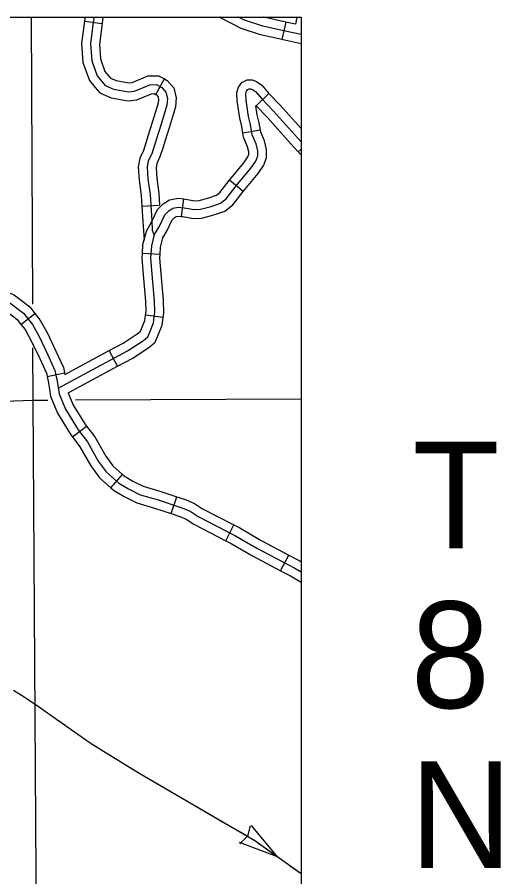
# Model space of a CAD drawing. Extents: x 1374139 to 1377472, y 1168351 to 1170484.
# Drawn here: x 1376549.4 to 1376631.1, y 1169434.3 to 1169579.4 of the extents above; entities that cross this region are included whole.
import ezdxf

# ---------------------------------------------------------------- set-up
doc = ezdxf.new("R2010")
doc.units = 0
doc.layers.add('26', color=7, linetype='Continuous')
doc.layers.add('Default', color=7, linetype='Continuous')

msp = doc.modelspace()

# ---------------------------------------------------------------- linework, layer by layer
at = {"layer": '26'}
msp.add_lwpolyline([(1375090, 1169579.43), (1376597.43, 1169579.43), (1376597.43, 1168653.79), (1375090, 1168653.79)], close=True, dxfattribs=at)
at = {"layer": 'Default'}
for p, q in [((1376560.8, 1169578.75), (1376563.78, 1169578.38)), ((1376594.81, 1169578.6), (1376594.17, 1169575.67)), ((1376572.86, 1169566.38), (1376574.31, 1169569)), ((1376589.81, 1169564.44), (1376591.95, 1169566.54)), ((1376590.53, 1169560.37), (1376587.57, 1169559.86)), ((1376596.93, 1169556.71), (1376597.43, 1169557.16)), ((1376587.6, 1169549.99), (1376585.3, 1169551.91)), ((1376570.52, 1169547.51), (1376573.51, 1169547.69)), ((1376577.22, 1169545.77), (1376577.6, 1169548.75)), ((1376573.59, 1169539.36), (1376570.6, 1169539.54)), ((1376550.09, 1169527.54), (1376552.44, 1169529.41)), ((1376574.11, 1169528.72), (1376571.14, 1169529.13)), ((1376566.4, 1169520.48), (1376564.98, 1169523.12)), ((1376554.5, 1169518.76), (1376557.43, 1169519.39)), ((1376558.77, 1169508.57), (1376561.17, 1169510.37)), ((1376565.26, 1169499.96), (1376567.26, 1169502.2)), ((1376575.44, 1169495.6), (1376576.4, 1169498.44)), ((1376584.67, 1169491.02), (1376586.05, 1169493.68)), ((1376593.92, 1169485.95), (1376595.32, 1169488.6)), ((1376593.43, 1169437.64), (1376589.05, 1169442.93)), ((1376588.83, 1169442.87), (1376588.35, 1169441.11)), ((1376593.43, 1169437.64), (1376586.99, 1169440.03)), ((1376587.04, 1169439.8), (1376588.33, 1169441.09))]:
    msp.add_line(p, q, dxfattribs=at)
for points in [[(1376551.83, 1169579.43), (1376552.01, 1169530.94)], [(1376560.91, 1169579.43), (1376560.81, 1169578.82), (1376560.8, 1169578.75)], [(1376562.43, 1169579.43), (1376562.3, 1169578.61), (1376561.83, 1169574.93), (1376562.03, 1169572.08), (1376562.96, 1169569.5), (1376564.32, 1169567.87), (1376565.74, 1169567.28), (1376568.26, 1169566.81), (1376569.25, 1169566.94), (1376571.84, 1169568), (1376572.96, 1169568.04), (1376573.86, 1169567.54), (1376574.55, 1169566.78), (1376574.82, 1169565.68), (1376574.72, 1169564.59), (1376573.76, 1169561.38), (1376572.96, 1169558.89), (1376572.17, 1169556.37), (1376571.6, 1169555.18), (1376571.41, 1169554.09), (1376571.54, 1169552.06), (1376571.9, 1169549.48), (1376572.17, 1169545.04), (1376572.27, 1169543.45), (1376572.58, 1169542.57)], [(1376563.94, 1169579.43), (1376563.78, 1169578.4), (1376563.78, 1169578.38)], [(1376583.89, 1169579.27), (1376583.59, 1169579.43)], [(1376597.43, 1169576.48), (1376594.72, 1169577.08), (1376590.97, 1169577.91), (1376587.87, 1169578.91), (1376586.86, 1169579.43)], [(1376594.81, 1169578.6), (1376591.36, 1169579.35), (1376591.13, 1169579.43)], [(1376596.69, 1169579.43), (1376596.68, 1169579.36), (1376596.48, 1169578.23)], [(1376560.8, 1169578.75), (1376560.33, 1169574.97), (1376560.55, 1169571.77), (1376561.64, 1169568.74), (1376562.64, 1169567.54)], [(1376563.78, 1169578.38), (1376563.34, 1169574.89), (1376563.51, 1169572.39), (1376564.28, 1169570.25), (1376564.94, 1169569.46)], [(1376594.17, 1169575.67), (1376590.57, 1169576.46), (1376587.29, 1169577.52), (1376583.89, 1169579.27)], [(1376596.48, 1169578.23), (1376595.05, 1169578.55), (1376594.81, 1169578.6)], [(1376597.43, 1169574.94), (1376594.4, 1169575.62), (1376594.17, 1169575.67)], [(1376564.94, 1169569.46), (1376565.23, 1169569.11), (1376566.17, 1169568.72), (1376568.3, 1169568.33), (1376568.86, 1169568.4), (1376571.52, 1169569.5), (1376573.33, 1169569.55), (1376574.31, 1169569)], [(1376574.31, 1169569), (1376574.8, 1169568.73), (1376575.92, 1169567.5), (1376576.33, 1169565.8), (1376576.2, 1169564.31), (1376575.19, 1169560.93), (1376574.39, 1169558.44), (1376574.08, 1169557.46)], [(1376587.57, 1169559.86), (1376587.38, 1169560.99), (1376587.04, 1169562.38), (1376586.61, 1169565.29), (1376586.56, 1169566.71), (1376586.82, 1169567.6), (1376587.39, 1169568.4), (1376588.29, 1169568.85), (1376589.13, 1169568.85), (1376589.89, 1169568.56), (1376590.75, 1169567.97), (1376591.92, 1169566.57), (1376591.95, 1169566.54)], [(1376556.38, 1169516.8), (1376568.1, 1169523.1), (1376570.8, 1169524.84), (1376571.51, 1169525.47), (1376571.84, 1169526.22), (1376572.47, 1169527.8), (1376572.72, 1169529.59), (1376572.67, 1169531.54), (1376572.26, 1169536.03), (1376572.05, 1169538.74), (1376572.17, 1169540.82), (1376572.67, 1169542.74), (1376573.46, 1169544.11), (1376574.38, 1169546.07), (1376575.04, 1169546.73), (1376575.75, 1169547.19), (1376576.66, 1169547.36), (1376577.66, 1169547.23), (1376579.33, 1169546.94), (1376580.41, 1169546.98), (1376582.24, 1169547.48), (1376583.82, 1169548.02), (1376584.77, 1169548.77), (1376586.43, 1169550.93), (1376588.93, 1169553.93), (1376589.76, 1169555.13), (1376590.09, 1169556.01), (1376590.09, 1169556.88), (1376589.8, 1169558.05), (1376589.14, 1169559.58), (1376588.85, 1169561.29), (1376588.51, 1169562.66), (1376588.11, 1169565.43), (1376588.06, 1169566.51), (1376588.19, 1169566.93), (1376588.4, 1169567.22), (1376588.65, 1169567.35), (1376588.85, 1169567.35), (1376589.19, 1169567.22), (1376589.73, 1169566.85), (1376590.81, 1169565.56), (1376592.76, 1169563.56), (1376596.79, 1169559.07), (1376597.43, 1169558.38)], [(1376562.64, 1169567.54), (1376563.4, 1169566.63), (1376565.31, 1169565.83), (1376568.22, 1169565.29), (1376569.64, 1169565.48), (1376572.15, 1169566.51), (1376572.59, 1169566.53), (1376572.86, 1169566.38)], [(1376572.86, 1169566.38), (1376572.91, 1169566.35), (1376573.19, 1169566.05), (1376573.3, 1169565.57), (1376573.24, 1169564.88), (1376572.32, 1169561.82), (1376571.53, 1169559.35), (1376571.22, 1169558.36)], [(1376591.95, 1169566.54), (1376593.86, 1169564.59), (1376597.43, 1169560.61)], [(1376590.53, 1169560.37), (1376590.32, 1169561.59), (1376589.99, 1169562.95), (1376589.76, 1169564.48), (1376589.81, 1169564.44)], [(1376589.81, 1169564.44), (1376591.67, 1169562.54), (1376595.68, 1169558.06), (1376596.93, 1169556.71)], [(1376585.3, 1169551.91), (1376587.73, 1169554.84), (1376588.42, 1169555.84), (1376588.59, 1169556.28), (1376588.59, 1169556.7), (1376588.38, 1169557.56), (1376587.69, 1169559.15), (1376587.57, 1169559.86)], [(1376587.6, 1169549.99), (1376590.13, 1169553.02), (1376591.1, 1169554.43), (1376591.59, 1169555.73), (1376591.59, 1169557.07), (1376591.23, 1169558.53), (1376590.59, 1169560.01), (1376590.53, 1169560.37)], [(1376571.22, 1169558.36), (1376570.77, 1169556.92), (1376570.16, 1169555.64), (1376569.9, 1169554.17), (1376570.05, 1169551.91), (1376570.41, 1169549.33), (1376570.52, 1169547.51)], [(1376574.08, 1169557.46), (1376573.57, 1169555.82), (1376573.05, 1169554.72), (1376572.91, 1169554), (1376573.03, 1169552.22), (1376573.4, 1169549.63), (1376573.51, 1169547.75)], [(1376596.93, 1169556.71), (1376597.43, 1169556.17)], [(1376577.6, 1169548.75), (1376577.89, 1169548.71), (1376579.43, 1169548.44), (1376580.18, 1169548.47), (1376581.8, 1169548.91), (1376583.09, 1169549.36), (1376583.7, 1169549.83), (1376585.26, 1169551.87), (1376585.3, 1169551.91)], [(1376570.6, 1169539.54), (1376570.69, 1169541.06), (1376571.27, 1169543.31), (1376572.13, 1169544.8), (1376573.13, 1169546.94), (1376574.09, 1169547.9), (1376575.19, 1169548.61), (1376576.62, 1169548.87), (1376577.6, 1169548.75)], [(1376577.22, 1169545.77), (1376577.44, 1169545.75), (1376579.22, 1169545.43), (1376580.64, 1169545.49), (1376582.68, 1169546.05), (1376584.54, 1169546.68), (1376585.85, 1169547.71), (1376587.61, 1169550), (1376587.61, 1169549.99)], [(1376570.52, 1169547.51), (1376570.67, 1169544.95), (1376570.87, 1169541.76)], [(1376573.59, 1169539.36), (1376573.66, 1169540.59), (1376574.07, 1169542.16), (1376574.8, 1169543.42), (1376575.63, 1169545.19), (1376575.99, 1169545.56), (1376576.31, 1169545.77), (1376576.71, 1169545.84), (1376577.22, 1169545.77)], [(1376571.14, 1169529.13), (1376571.21, 1169529.67), (1376571.18, 1169531.46), (1376570.76, 1169535.91), (1376570.55, 1169538.72), (1376570.6, 1169539.54)], [(1376574.11, 1169528.72), (1376574.22, 1169529.5), (1376574.17, 1169531.63), (1376573.75, 1169536.16), (1376573.55, 1169538.75), (1376573.59, 1169539.36)], [(1376543.12, 1169535.48), (1376544.73, 1169534.75), (1376546.58, 1169533.91), (1376547.82, 1169533.07), (1376549.01, 1169532.5), (1376551.56, 1169530.51), (1376552.44, 1169529.41)], [(1376541.87, 1169532.75), (1376543.5, 1169532.02), (1376545.11, 1169531.29), (1376546.32, 1169530.46), (1376547.42, 1169529.93), (1376549.44, 1169528.36), (1376550.09, 1169527.54)], [(1376548.21, 1169531.21), (1376550.5, 1169529.44), (1376552.04, 1169527.51), (1376553.22, 1169525.37), (1376554.64, 1169522.41), (1376555.82, 1169519.77), (1376556.21, 1169517.95), (1376556.53, 1169515.82), (1376557.59, 1169513.22), (1376559.76, 1169509.75), (1376561.3, 1169507.7), (1376563.15, 1169504.47), (1376564.49, 1169502.65), (1376566.62, 1169500.76), (1376568.23, 1169499.78), (1376570.2, 1169498.79), (1376573.12, 1169497.96), (1376577.45, 1169496.5), (1376578.68, 1169495.99), (1376580.02, 1169495.12), (1376586.32, 1169491.85), (1376589.91, 1169489.76), (1376596.33, 1169486.37), (1376597.43, 1169485.74)], [(1376552.44, 1169529.41), (1376553.29, 1169528.34), (1376554.55, 1169526.05), (1376556, 1169523.04), (1376557.25, 1169520.24), (1376557.5, 1169519.11)], [(1376564.98, 1169523.12), (1376567.34, 1169524.39), (1376569.89, 1169526.04), (1376570.27, 1169526.38), (1376570.46, 1169526.8), (1376571.01, 1169528.18), (1376571.14, 1169529.13)], [(1376566.4, 1169520.48), (1376568.86, 1169521.8), (1376571.71, 1169523.64), (1376572.75, 1169524.56), (1376573.23, 1169525.64), (1376573.93, 1169527.41), (1376574.11, 1169528.72)], [(1376550.09, 1169527.54), (1376550.78, 1169526.67), (1376551.88, 1169524.68), (1376553.28, 1169521.78), (1376554.39, 1169519.3), (1376554.5, 1169518.76)], [(1376552.03, 1169523.56), (1376552.07, 1169514.76)], [(1376557.5, 1169519.11), (1376564.98, 1169523.12)], [(1376558.07, 1169516.01), (1376566.4, 1169520.48)], [(1376554.5, 1169518.76), (1376554.74, 1169517.68), (1376555.07, 1169515.42), (1376556.25, 1169512.54), (1376558.52, 1169508.9), (1376558.77, 1169508.57)], [(1376558.07, 1169516.01), (1376558.93, 1169513.91), (1376561, 1169510.6), (1376561.17, 1169510.37)], [(1376452.76, 1169513.08), (1376499.44, 1169513.73), (1376547.18, 1169514.57), (1376552.07, 1169514.76)], [(1376552.07, 1169514.76), (1376554.61, 1169514.77)], [(1376552.07, 1169514.76), (1376552.58, 1169434.59), (1376553.05, 1169408.28)], [(1376559.28, 1169514.79), (1376597.43, 1169514.97)], [(1376561.17, 1169510.37), (1376562.55, 1169508.53), (1376564.41, 1169505.29), (1376565.6, 1169503.67), (1376567.26, 1169502.2)], [(1376558.77, 1169508.57), (1376560.04, 1169506.88), (1376561.89, 1169503.65), (1376563.38, 1169501.64), (1376565.26, 1169499.96)], [(1376567.26, 1169502.2), (1376567.51, 1169501.97), (1376568.96, 1169501.09), (1376570.75, 1169500.2), (1376573.56, 1169499.4), (1376576.4, 1169498.44)], [(1376565.26, 1169499.96), (1376565.72, 1169499.55), (1376567.51, 1169498.46), (1376569.66, 1169497.39), (1376572.67, 1169496.53), (1376575.44, 1169495.6)], [(1376576.4, 1169498.44), (1376577.98, 1169497.91), (1376579.38, 1169497.32), (1376580.77, 1169496.42), (1376586.05, 1169493.68)], [(1376575.44, 1169495.6), (1376576.92, 1169495.1), (1376577.97, 1169494.66), (1376579.26, 1169493.83), (1376584.67, 1169491.02)], [(1376586.05, 1169493.68), (1376587.04, 1169493.17), (1376590.64, 1169491.07), (1376595.32, 1169488.6)], [(1376584.67, 1169491.02), (1376585.6, 1169490.54), (1376589.18, 1169488.45), (1376593.92, 1169485.95)], [(1376595.32, 1169488.6), (1376597.06, 1169487.68), (1376597.43, 1169487.47)], [(1376593.92, 1169485.95), (1376595.6, 1169485.06), (1376597.43, 1169484)], [(1376548.85, 1169465.76), (1376550.63, 1169464.62), (1376552.65, 1169463.27), (1376554.96, 1169461.64), (1376561.75, 1169456.88), (1376564.46, 1169455.18), (1376570.45, 1169451.55), (1376589.59, 1169440.37), (1376597.43, 1169434.79)], [(1376551.02, 1169464.36), (1376552.65, 1169463.27), (1376554.96, 1169461.64), (1376557.53, 1169459.84)], [(1376559.69, 1169458.33), (1376561.75, 1169456.88), (1376564.46, 1169455.18), (1376566.34, 1169454.04)], [(1376568.6, 1169452.67), (1376570.45, 1169451.55), (1376575.42, 1169448.64)], [(1376577.7, 1169447.31), (1376584.54, 1169443.32)], [(1376586.82, 1169441.99), (1376589.59, 1169440.37), (1376593.43, 1169437.64)], [(1376595.58, 1169436.11), (1376597.43, 1169434.79)]]:
    msp.add_lwpolyline(points, dxfattribs=at)

# ---------------------------------------------------------------- texts
for s, p in [('T', (1376616.23, 1169489.75)), ('8', (1376615.93, 1169462.75)), ('N', (1376615.72, 1169435.75))]:
    msp.add_text(s, height=18, dxfattribs=at).set_placement(p)

doc.saveas('drawing.dxf')
